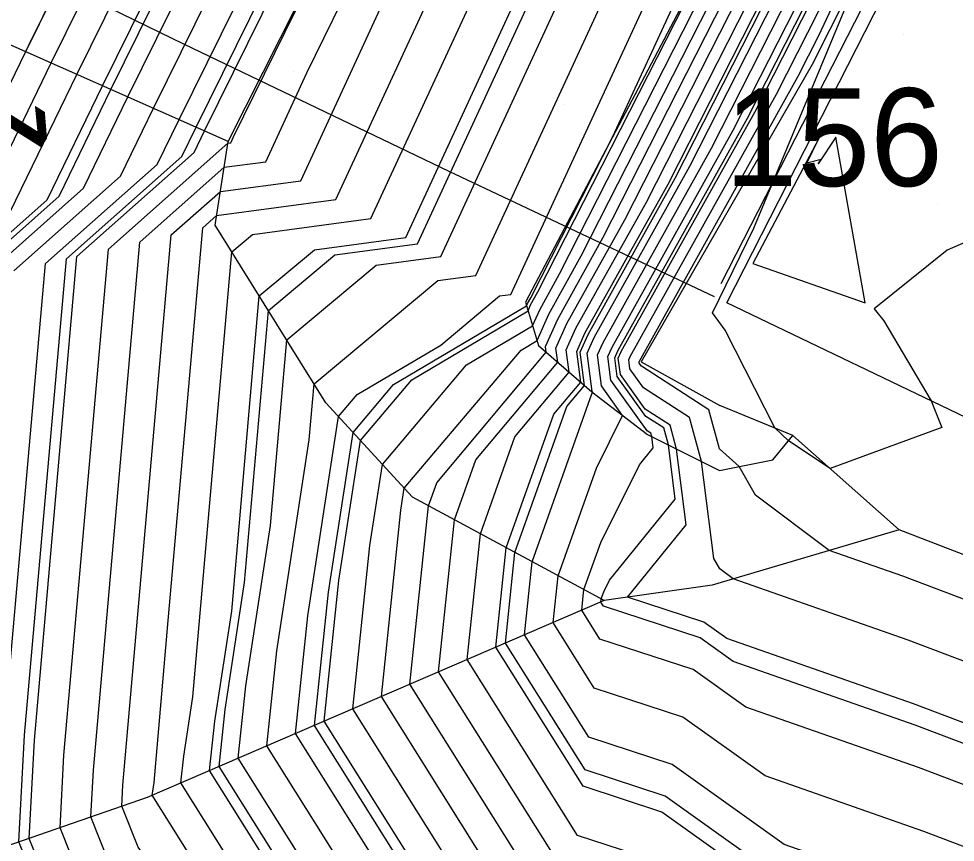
# Model space of a CAD drawing. Extents: x 2354170 to 2357230, y 866100 to 868290.
# Drawn here: x 2355800.25 to 2355819.39, y 867114.78 to 867131.61 of the extents above; entities that cross this region are included whole.
import ezdxf

# ---------------------------------------------------------------- set-up
doc = ezdxf.new("R2010")
doc.units = 0
for name, color, linetype in [('Default', 7, 'Continuous'), ('DTM Contours Major', 7, 'Continuous'), ('DTM Contours Minor', 7, 'Continuous'), ('DTM Contours Minor Text', 7, 'Continuous'), ('Exist DTM Scan Elevation Point', 7, 'Continuous'), ('Exist Roads EOP', 7, 'Continuous'), ('Exist Structure Major Box Culvert or Tunnel Topo', 7, 'Continuous'), ('PH Exist DTM Breakline', 7, 'Continuous'), ('Scratch_Level_0', 7, 'Continuous')]:
    doc.layers.add(name, color=color, linetype=linetype)

msp = doc.modelspace()

# ---------------------------------------------------------------- linework, layer by layer
at = {"layer": 'Default'}
for points in [[(2355799.312, 867127.421), (2355800.911, 867130.71), (2355811.23, 867151.592), (2355814.088, 867158.104), (2355817.554, 867164.243), (2355824.053, 867177.391), (2355830.657, 867183.367), (2355831.767, 867183.982), (2355833.431, 867185.51), (2355849.93, 867189.967), (2355849.981, 867189.97), (2355850.039, 867189.955), (2355859.981, 867188.674), (2355862.017, 867187.977), (2355869.982, 867185.989), (2355876.812, 867183.182), (2355879.982, 867182.098), (2355881.489, 867181.52), (2355885.302, 867180.013), (2355889.982, 867178.135), (2355893.779, 867176.216), (2355899.982, 867173.506), (2355908.188, 867170.013)], [(2355904.361, 867170.013), (2355899.982, 867171.877), (2355896.671, 867173.323), (2355889.982, 867176.704), (2355881.737, 867180.013), (2355880.479, 867180.51), (2355879.982, 867180.701), (2355878.936, 867181.058), (2355869.982, 867184.737), (2355863.685, 867186.31), (2355859.981, 867187.577), (2355851.298, 867188.696), (2355849.981, 867189.028), (2355848.804, 867188.951), (2355833.684, 867184.867), (2355831.613, 867182.965), (2355830.232, 867182.201), (2355824.488, 867177.002), (2355817.621, 867163.11), (2355814.625, 867157.803), (2355812.154, 867152.174), (2355801.433, 867130.479), (2355800.065, 867127.664)], [(2355802.376, 867115.951), (2355803.365, 867127.194), (2355804.369, 867128.084), (2355806.012, 867128.304), (2355807.635, 867131.814), (2355818.214, 867153.383), (2355820.227, 867157.689), (2355828.072, 867173.651), (2355830.663, 867175.04), (2355831.134, 867175.545), (2355831.63, 867175.972), (2355835.71, 867179.721), (2355839.795, 867180.824), (2355849.981, 867181.489), (2355855.849, 867180.013), (2355859.981, 867178.662), (2355860.534, 867178.379)], [(2355838.355, 867088.385), (2355834.973, 867090.012), (2355829.981, 867092.568), (2355824.198, 867095.795), (2355819.981, 867098.19), (2355817.626, 867100.012), (2355811.026, 867104.727), (2355810.534, 867104.888), (2355803.562, 867115.996), (2355803.619, 867116.543), (2355803.806, 867117.758), (2355804.602, 867126.852), (2355805.027, 867127.207), (2355807.442, 867127.53), (2355810.631, 867134.425), (2355818.417, 867150.301), (2355822.909, 867159.908), (2355829.104, 867172.512), (2355831.15, 867173.609), (2355832.974, 867175.563), (2355834.892, 867177.218), (2355836.216, 867178.435)], [(2355811.443, 867112.916), (2355808.244, 867118.013), (2355808.626, 867121.657), (2355808.794, 867122.129), (2355811.03, 867124.799), (2355811.015, 867124.915), (2355811.267, 867125.477), (2355812.19, 867127.134), (2355818.478, 867139.492), (2355818.983, 867140.568), (2355819.501, 867141.575), (2355819.935, 867142.382), (2355820.958, 867144.346), (2355832.796, 867167.63), (2355832.954, 867167.946), (2355833.052, 867168.152), (2355833.274, 867168.093), (2355837.179, 867171.744), (2355837.427, 867171.888), (2355841.36, 867171.496), (2355849.981, 867170.905), (2355852.178, 867170.013), (2355859.981, 867166.271), (2355866.793, 867161.698)], [(2355839.144, 867089.175), (2355837.404, 867090.012), (2355829.981, 867093.813), (2355821.381, 867098.612), (2355819.981, 867099.407), (2355819.199, 867100.012), (2355811.241, 867105.697), (2355810.647, 867105.891), (2355804.147, 867116.248), (2355804.253, 867117.261), (2355804.599, 867119.508), (2355805.163, 867125.952), (2355806.289, 867126.893), (2355808.158, 867127.143), (2355812.128, 867135.731), (2355818.518, 867148.76), (2355824.25, 867161.017), (2355826.028, 867164.636)], [(2355849.245, 867089.275), (2355847.708, 867090.012), (2355839.981, 867094.124), (2355832.477, 867097.516), (2355829.981, 867098.794), (2355827.799, 867100.012), (2355821.576, 867103.831), (2355819.606, 867104.578), (2355818.617, 867104.923), (2355812.101, 867109.579), (2355811.102, 867109.906), (2355806.489, 867117.257), (2355806.79, 867120.132), (2355807.23, 867122.996), (2355808.28, 867124.237), (2355810.657, 867125.643), (2355810.711, 867125.764), (2355810.861, 867126.032), (2355814.806, 867133.787), (2355818.12, 867140.954), (2355818.925, 867142.595), (2355826.875, 867159.598)], [(2355799.503, 867126.317), (2355801.572, 867128.151), (2355802.478, 867130.015), (2355814.003, 867153.339), (2355815.699, 867157.202)], [(2355800.147, 867126.463), (2355802.325, 867128.394), (2355803, 867129.784), (2355814.928, 867153.921), (2355816.236, 867156.901)], [(2355799.961, 867117.174), (2355800.791, 867126.609), (2355803.078, 867128.637), (2355803.523, 867129.552), (2355815.852, 867154.503), (2355816.773, 867156.601)], [(2355828.504, 867088.534), (2355825.811, 867090.012), (2355819.981, 867093.323), (2355811.333, 867100.012), (2355810.166, 867100.845), (2355810.079, 867100.874), (2355808.323, 867103.671), (2355802.231, 867112.217), (2355801.091, 867115.082), (2355801.168, 867116.563), (2355802.078, 867126.902), (2355804.523, 867129.07), (2355804.582, 867129.078), (2355804.639, 867129.203), (2355806.748, 867133.501), (2355817.701, 867155.668), (2355817.847, 867156)], [(2355801.772, 867116.257), (2355802.721, 867127.048), (2355804.446, 867128.577), (2355805.297, 867128.691), (2355806.137, 867130.508), (2355818.112, 867154.924)], [(2355846.825, 867077.639), (2355842.243, 867080.011), (2355840.73, 867080.76), (2355839.981, 867081.119), (2355834.408, 867084.439), (2355829.981, 867086.567), (2355827.745, 867087.775), (2355823.669, 867090.012), (2355819.981, 867092.107), (2355810.737, 867099.256), (2355809.981, 867099.832), (2355809.825, 867100.012), (2355802.004, 867110.984), (2355800.46, 867114.863), (2355800.565, 867116.868), (2355801.434, 867126.755), (2355803.831, 867128.881), (2355804.045, 867129.321), (2355814.385, 867150.246)], [(2355845.916, 867068.659), (2355843.397, 867070.011), (2355841.196, 867071.226), (2355839.981, 867071.855), (2355834.996, 867074.997), (2355829.981, 867078.023), (2355826.97, 867080.011), (2355822.433, 867082.463), (2355819.981, 867083.808), (2355816.207, 867086.238), (2355811.128, 867090.012), (2355809.981, 867090.886), (2355802.08, 867100.012), (2355800.412, 867102.351), (2355796.043, 867113.334), (2355796.338, 867119.009), (2355796.929, 867125.732), (2355798.559, 867127.177), (2355800.388, 867130.942), (2355805.762, 867141.816)], [(2355811.216, 867110.909), (2355807.074, 867117.509), (2355807.424, 867120.85), (2355807.679, 867122.507), (2355809.398, 867124.54), (2355810.749, 867125.339), (2355810.896, 867125.668), (2355811.304, 867126.399), (2355818.895, 867141.319)], [(2355811.33, 867111.913), (2355807.659, 867117.761), (2355808.058, 867121.568), (2355808.127, 867122.019), (2355810.515, 867124.842), (2355810.841, 867125.035), (2355811.082, 867125.573), (2355811.747, 867126.767), (2355818.686, 867140.406)], [(2355848.393, 867088.424), (2355845.08, 867090.012), (2355839.981, 867092.725), (2355835.03, 867094.963), (2355829.981, 867097.549), (2355825.567, 867100.012), (2355821.121, 867102.741), (2355819.713, 867103.274), (2355819.006, 867103.521), (2355811.886, 867108.608), (2355810.988, 867108.902), (2355805.903, 867117.004), (2355806.155, 867119.414), (2355806.782, 867123.485), (2355807.163, 867123.935), (2355808.872, 867124.946), (2355810.074, 867125.951), (2355810.303, 867125.981), (2355816.622, 867139.648)], [(2355811.557, 867113.92), (2355808.83, 867118.265), (2355809.155, 867121.372), (2355809.592, 867122.598), (2355811.265, 867124.596), (2355811.228, 867124.881), (2355811.452, 867125.382), (2355812.633, 867127.501), (2355818.269, 867138.579)], [(2355847.542, 867087.572), (2355842.451, 867090.012), (2355839.981, 867091.326), (2355837.582, 867092.41), (2355829.981, 867096.304), (2355823.335, 867100.012), (2355820.665, 867101.65), (2355819.82, 867101.971), (2355819.396, 867102.119), (2355811.671, 867107.638), (2355810.875, 867107.898), (2355805.318, 867116.752), (2355805.521, 867118.697), (2355806.185, 867123.008), (2355806.285, 867124.151), (2355808.812, 867126.265), (2355809.588, 867126.368), (2355815.124, 867138.342)], [(2355811.671, 867114.923), (2355809.415, 867118.517), (2355809.684, 867121.087), (2355810.389, 867123.066), (2355811.499, 867124.392), (2355811.44, 867124.846), (2355811.637, 867125.287), (2355813.076, 867127.868), (2355818.061, 867137.665)], [(2355839.934, 867089.964), (2355839.835, 867090.012), (2355829.981, 867095.059), (2355821.103, 867100.012), (2355820.21, 867100.56), (2355819.927, 867100.667), (2355819.785, 867100.717), (2355811.456, 867106.668), (2355810.761, 867106.895), (2355804.733, 867116.5), (2355804.887, 867117.979), (2355805.392, 867121.258), (2355805.724, 867125.051), (2355807.55, 867126.579), (2355808.873, 867126.756), (2355813.626, 867137.037)], [(2355805.108, 867136.626), (2355801.955, 867130.247), (2355800.818, 867127.907), (2355798.86, 867126.171), (2355798.149, 867118.092), (2355797.936, 867113.989), (2355801.094, 867106.051), (2355805.399, 867100.012), (2355809.981, 867094.72), (2355816.16, 867090.012), (2355818.352, 867088.383), (2355819.981, 867087.334), (2355824.709, 867084.74), (2355829.981, 867081.892), (2355831.251, 867081.281), (2355833.382, 867080.011), (2355839.981, 867075.852), (2355843.83, 867073.86), (2355849.981, 867070.466), (2355850.815, 867070.011), (2355854.894, 867067.746)], [(2355811.785, 867115.927), (2355810, 867118.77), (2355810.213, 867120.802), (2355811.187, 867123.535), (2355811.734, 867124.188), (2355811.653, 867124.812), (2355811.822, 867125.191), (2355813.519, 867128.236), (2355817.852, 867136.752)], [(2355827.039, 867116.915), (2355818.321, 867120.22), (2355816.812, 867120.747), (2355815.308, 867121.875), (2355814.971, 867122.463), (2355814.575, 867122.826), (2355814.356, 867123.622), (2355812.977, 867124.513), (2355812.932, 867124.577), (2355812.928, 867124.607), (2355812.934, 867124.619), (2355816.178, 867130.44), (2355816.601, 867131.271), (2355818.981, 867136.339)], [(2355811.898, 867116.93), (2355810.586, 867119.022), (2355810.742, 867120.517), (2355811.965, 867123.948), (2355811.979, 867123.977), (2355811.967, 867123.993), (2355811.865, 867124.778), (2355812.008, 867125.096), (2355813.963, 867128.603), (2355817.644, 867135.838)], [(2355812.012, 867117.934), (2355811.171, 867119.274), (2355811.271, 867120.232), (2355812.055, 867122.431), (2355812.591, 867123.506), (2355812.16, 867124.11), (2355812.078, 867124.744), (2355812.193, 867125), (2355814.406, 867128.97), (2355817.435, 867134.925)], [(2355812.126, 867118.937), (2355811.756, 867119.526), (2355811.8, 867119.947), (2355812.145, 867120.913), (2355812.936, 867122.498), (2355813.215, 867122.842), (2355813.186, 867123.073), (2355813.166, 867123.146), (2355813.09, 867123.195), (2355812.353, 867124.227), (2355812.291, 867124.709), (2355812.378, 867124.905), (2355814.849, 867129.338), (2355817.227, 867134.011)], [(2355804.009, 867127.34), (2355804.292, 867127.592), (2355806.727, 867127.917), (2355809.133, 867133.12)], [(2355814.251, 867119.282), (2355812.693, 867119.792), (2355813.891, 867121.269), (2355813.696, 867122.82), (2355813.563, 867123.305), (2355813.052, 867123.634), (2355812.546, 867124.344), (2355812.503, 867124.675), (2355812.563, 867124.81), (2355815.292, 867129.705), (2355817.018, 867133.098)], [(2355819.963, 867127.206), (2355819.229, 867126.882), (2355817.733, 867125.683), (2355817.933, 867125.44), (2355818.9, 867123.803), (2355819.115, 867123.258), (2355816.837, 867122.419), (2355815.982, 867122.988), (2355815.701, 867123.25), (2355814.685, 867125.25), (2355814.431, 867125.603), (2355815.271, 867127.335), (2355817.593, 867132.913)], [(2355826.584, 867115.825), (2355818.428, 867118.916), (2355814.848, 867120.167), (2355814.578, 867120.37), (2355814.455, 867120.585), (2355814.206, 867122.567), (2355813.96, 867123.463), (2355813.015, 867124.074), (2355812.739, 867124.46), (2355812.716, 867124.641), (2355812.748, 867124.714), (2355815.735, 867130.072), (2355816.81, 867132.184)], [(2355816.952, 867129.194), (2355816.591, 867128.649), (2355816.648, 867128.735), (2355816.358, 867128.664), (2355816.603, 867129.168), (2355815.25, 867126.614), (2355817.549, 867125.805), (2355816.952, 867129.194)], [(2355837.566, 867087.596), (2355832.542, 867090.012), (2355829.981, 867091.323), (2355827.014, 867092.978), (2355819.981, 867096.974), (2355816.052, 867100.012), (2355810.811, 867103.757), (2355810.42, 867103.884), (2355802.977, 867115.744), (2355802.985, 867115.826), (2355803.013, 867116.008), (2355803.303, 867119.316), (2355804.009, 867127.34)], [(2355892.926, 867095.753), (2355889.895, 867096.637), (2355884.857, 867098.179), (2355880.693, 867099.423), (2355877.225, 867100.439), (2355865.521, 867104.867), (2355861.907, 867106.039), (2355858.988, 867106.985), (2355856.586, 867107.777), (2355854.555, 867108.478), (2355852.757, 867109.161), (2355837.019, 867113.059), (2355836.96, 867113.08), (2355836.908, 867113.099), (2355836.811, 867113.043), (2355827.952, 867113.615), (2355826.129, 867114.735), (2355818.535, 867117.613), (2355814.723, 867118.945), (2355814.251, 867119.282)], [(2355905.382, 867088.154), (2355900.622, 867089.619), (2355896.652, 867090.801), (2355889.869, 867092.947), (2355886.257, 867094), (2355883.404, 867094.873), (2355881.045, 867095.578), (2355879.081, 867096.153), (2355857.579, 867104.289), (2355856.726, 867104.565), (2355856.038, 867104.789), (2355855.471, 867104.975), (2355854.992, 867105.141), (2355854.568, 867105.302), (2355850.74, 867106.25), (2355837.423, 867110.804), (2355836.154, 867111.592), (2355828.177, 867112.108), (2355825.673, 867113.644), (2355818.642, 867116.309), (2355815.112, 867117.543), (2355814.036, 867118.312), (2355812.126, 867118.937)], [(2355896.82, 867086.891), (2355883.466, 867091.116), (2355882.62, 867091.363), (2355881.951, 867091.568), (2355881.398, 867091.733), (2355880.937, 867091.868), (2355873.407, 867094.717), (2355855.766, 867102.255), (2355854.672, 867102.865), (2355852.791, 867103.478), (2355837.957, 867108.551), (2355835.385, 867110.149), (2355828.402, 867110.6), (2355825.218, 867112.554), (2355818.749, 867115.006), (2355815.502, 867116.141), (2355813.821, 867117.342), (2355812.012, 867117.934)], [(2355893.433, 867084.106), (2355882.168, 867088.95), (2355881.416, 867089.343), (2355880.505, 867089.64), (2355877.996, 867090.467), (2355856.69, 867099.571), (2355854.015, 867101.064), (2355849.411, 867102.564), (2355838.491, 867106.299), (2355834.615, 867108.705), (2355828.627, 867109.092), (2355824.763, 867111.464), (2355818.856, 867113.702), (2355815.891, 867114.739), (2355813.606, 867116.371), (2355811.898, 867116.93)], [(2355835.987, 867086.017), (2355829.981, 867088.905), (2355829.263, 867089.293), (2355827.953, 867090.012), (2355819.981, 867094.54), (2355812.906, 867100.012), (2355810.381, 867101.816), (2355810.192, 867101.877), (2355806.393, 867107.931), (2355802.459, 867113.45), (2355801.723, 867115.301), (2355801.772, 867116.257)], [(2355812.85, 867101.175), (2355810.596, 867102.786), (2355810.306, 867102.881), (2355804.463, 867112.19), (2355802.686, 867114.683), (2355802.354, 867115.519), (2355802.376, 867115.951)], [(2355859.674, 867096.006), (2355857.614, 867096.886), (2355853.357, 867099.262), (2355846.032, 867101.649), (2355839.025, 867104.046), (2355833.846, 867107.262), (2355828.852, 867107.584), (2355824.308, 867110.373), (2355818.963, 867112.399), (2355816.281, 867113.336), (2355813.391, 867115.401), (2355811.785, 867115.927)], [(2355877.62, 867087), (2355867.878, 867090.211), (2355858.539, 867094.202), (2355852.7, 867097.461), (2355842.653, 867100.735), (2355839.559, 867101.793), (2355833.076, 867105.818), (2355829.077, 867106.076), (2355823.852, 867109.283), (2355819.07, 867111.095), (2355816.67, 867111.934), (2355813.176, 867114.431), (2355811.671, 867114.923)]]:
    msp.add_lwpolyline(points, dxfattribs=at)
at = {"layer": 'DTM Contours Major'}
for points in [[(2355802.376, 867115.951), (2355803.365, 867127.194), (2355804.369, 867128.084), (2355806.012, 867128.304), (2355807.635, 867131.814), (2355818.214, 867153.383), (2355820.227, 867157.689), (2355828.072, 867173.651), (2355830.663, 867175.04), (2355831.134, 867175.545), (2355831.63, 867175.972), (2355835.71, 867179.721), (2355839.795, 867180.824), (2355849.981, 867181.489), (2355855.849, 867180.013), (2355859.981, 867178.662), (2355860.534, 867178.379)], [(2355812.202, 867119.606), (2355812.147, 867119.694), (2355812.153, 867119.757), (2355812.205, 867119.901), (2355812.323, 867120.138), (2355813.665, 867121.794), (2355813.526, 867122.904), (2355813.431, 867123.252), (2355813.065, 867123.488), (2355812.482, 867124.305), (2355812.432, 867124.687), (2355812.501, 867124.841), (2355815.144, 867129.583), (2355817.088, 867133.402)], [(2355903.523, 867091.31), (2355901.708, 867091.868), (2355896.541, 867093.407), (2355894.137, 867094.167), (2355888.682, 867095.758), (2355884.372, 867097.077), (2355880.81, 867098.142), (2355877.843, 867099.01), (2355862.873, 867104.674), (2355860.18, 867105.548), (2355858.005, 867106.253), (2355856.214, 867106.843), (2355854.701, 867107.366), (2355853.361, 867107.875), (2355841.267, 867110.87), (2355837.067, 867112.306), (2355836.667, 867112.555), (2355828.027, 867113.113), (2355825.977, 867114.371), (2355818.571, 867117.178), (2355814.853, 867118.478), (2355814.179, 867118.959), (2355812.202, 867119.606)], [(2355812.85, 867101.175), (2355810.596, 867102.786), (2355810.306, 867102.881), (2355804.463, 867112.19), (2355802.686, 867114.683), (2355802.354, 867115.519), (2355802.376, 867115.951)]]:
    msp.add_lwpolyline(points, dxfattribs=at)
at = {"layer": 'DTM Contours Minor'}
for points in [[(2355800.446, 867131.058), (2355810.305, 867151.01), (2355813.551, 867158.404), (2355817.487, 867165.376), (2355823.618, 867177.781), (2355831.081, 867184.534), (2355831.92, 867184.998), (2355833.178, 867186.154), (2355845.835, 867189.572), (2355849.275, 867190.719), (2355849.981, 867190.9), (2355858.104, 867190.013), (2355859.981, 867189.771), (2355860.349, 867189.645), (2355869.982, 867187.24), (2355874.688, 867185.306), (2355879.982, 867183.495), (2355882.499, 867182.53), (2355888.867, 867180.013), (2355889.982, 867179.565), (2355890.886, 867179.108), (2355899.982, 867175.135), (2355908.475, 867171.519)], [(2355799.46, 867110.761), (2355798.146, 867114.062), (2355798.35, 867117.99), (2355799.074, 867126.219), (2355801.07, 867127.989), (2355802.13, 867130.17), (2355813.387, 867152.951), (2355815.341, 867157.402)], [(2355806.084, 867104.742), (2355801.928, 867110.572), (2355800.25, 867114.791), (2355800.363, 867116.97), (2355801.22, 867126.707), (2355803.58, 867128.8), (2355803.871, 867129.398), (2355816.469, 867154.892), (2355817.131, 867156.4)], [(2355848.961, 867088.991), (2355846.832, 867090.012), (2355839.981, 867093.657), (2355833.328, 867096.665), (2355829.981, 867098.379), (2355827.055, 867100.012), (2355821.424, 867103.468), (2355819.642, 867104.143), (2355818.747, 867104.456), (2355812.029, 867109.255), (2355811.064, 867109.571), (2355806.293, 867117.172), (2355806.578, 867119.893), (2355807.081, 867123.159), (2355807.908, 867124.137), (2355810.626, 867125.744), (2355810.649, 867125.795), (2355810.713, 867125.91), (2355812.391, 867129.208), (2355817.621, 867140.518)], [(2355811.443, 867112.916), (2355808.244, 867118.013), (2355808.626, 867121.657), (2355808.794, 867122.129), (2355811.03, 867124.799), (2355811.015, 867124.915), (2355811.267, 867125.477), (2355812.19, 867127.134), (2355818.478, 867139.492)], [(2355811.823, 867116.261), (2355810.196, 867118.854), (2355810.39, 867120.707), (2355811.452, 867123.691), (2355811.812, 867124.12), (2355811.724, 867124.801), (2355811.884, 867125.159), (2355813.667, 867128.358), (2355817.783, 867136.447)], [(2355839.407, 867089.438), (2355838.214, 867090.012), (2355829.981, 867094.229), (2355820.442, 867099.551), (2355819.981, 867099.813), (2355819.723, 867100.012), (2355811.312, 867106.021), (2355810.685, 867106.226), (2355804.342, 867116.332), (2355804.465, 867117.5), (2355804.863, 867120.091), (2355805.35, 867125.652), (2355806.709, 867126.788), (2355808.396, 867127.014), (2355812.628, 867136.166)], [(2355819.963, 867127.206), (2355819.229, 867126.882), (2355817.733, 867125.683), (2355817.933, 867125.44), (2355818.9, 867123.803), (2355819.115, 867123.258), (2355816.837, 867122.419), (2355815.982, 867122.988), (2355815.701, 867123.25), (2355814.685, 867125.25), (2355814.431, 867125.603), (2355815.271, 867127.335), (2355817.593, 867132.913)], [(2355816.952, 867129.194), (2355816.591, 867128.649), (2355816.648, 867128.735), (2355816.358, 867128.664), (2355816.603, 867129.168), (2355815.25, 867126.614), (2355817.549, 867125.805), (2355816.952, 867129.194)], [(2355858.674, 867097.196), (2355857.306, 867097.781), (2355853.577, 867099.863), (2355847.159, 867101.954), (2355838.847, 867104.797), (2355834.102, 867107.743), (2355828.777, 867108.087), (2355824.459, 867110.737), (2355818.928, 867112.833), (2355816.151, 867113.804), (2355813.463, 867115.724), (2355811.823, 867116.261)]]:
    msp.add_lwpolyline(points, dxfattribs=at)
at = {"layer": 'Exist DTM Scan Elevation Point'}
for p, q in [((2355818.333, 867131.282), (2355818.333, 867131.282)), ((2355816.953, 867129.197), (2355816.953, 867129.197)), ((2355819.038, 867127.817), (2355819.038, 867127.817)), ((2355815.574, 867127.112), (2355815.574, 867127.112)), ((2355817.659, 867125.732), (2355817.659, 867125.732))]:
    msp.add_line(p, q, dxfattribs=at)
at = {"layer": 'Exist Roads EOP'}
msp.add_line((2355814.724, 867125.805), (2355834.454, 867164.521), dxfattribs=at)
msp.add_lwpolyline([(2355833.683, 867126.055), (2355831.868, 867126.895), (2355830.024, 867126.674), (2355828.296, 867125.668), (2355826.686, 867124.485), (2355825.207, 867123.138), (2355823.557, 867122.016), (2355821.738, 867122.415), (2355819.946, 867123.301), (2355814.724, 867125.805)], dxfattribs=at)
at = {"layer": 'Exist Structure Major Box Culvert or Tunnel Topo'}
for points in [[(2355814.608, 867126.201), (2355817.335, 867131.546), (2355820.062, 867136.89), (2355822.789, 867142.234), (2355825.516, 867147.579), (2355828.242, 867152.923), (2355830.969, 867158.266), (2355833.696, 867163.611), (2355834.125, 867164.451)], [(2355814.468, 867125.927), (2355809.045, 867128.494), (2355803.634, 867131.086), (2355798.24, 867133.714)]]:
    msp.add_lwpolyline(points, dxfattribs=at)
at = {"layer": 'PH Exist DTM Breakline'}
msp.add_line((2355818.243, 867121.169), (2355816.073, 867123.098), dxfattribs=at)
for points in [[(2355818.243, 867121.169), (2355814.419, 867120.04), (2355812.215, 867119.724), (2355808.295, 867121.836), (2355806.527, 867123.763), (2355804.262, 867127.398), (2355804.529, 867129.106), (2355827.395, 867174.399), (2355830.494, 867175.539), (2355834.6, 867175.579), (2355837.305, 867172.194), (2355838.719, 867168.641), (2355837.775, 867164.799)], [(2355835.82, 867166.864), (2355832.976, 867168.237), (2355810.604, 867125.819), (2355810.87, 867124.938), (2355811.962, 867123.99), (2355813.097, 867123.118), (2355814.574, 867122.383), (2355815.66, 867122.601), (2355816.073, 867123.098), (2355814.576, 867123.71)], [(2355837.775, 867164.799), (2355834.472, 867166.563), (2355832.535, 867162.278), (2355829.129, 867155.27), (2355824.053, 867145.303), (2355818.981, 867135.666), (2355816.466, 867130.678)], [(2355804.529, 867129.106), (2355787.507, 867136.652), (2355781.691, 867139.701)], [(2355816.466, 867130.678), (2355812.97, 867124.6), (2355814.576, 867123.71)], [(2355933.24, 867062.395), (2355912.927, 867074.287), (2355897.022, 867082.166), (2355881.506, 867090.555), (2355855.127, 867104.11), (2355836.903, 867112.998), (2355827.349, 867117.658), (2355818.243, 867121.169)], [(2355812.215, 867119.724), (2355802.873, 867115.699), (2355787.196, 867110.27), (2355777.666, 867109.738)]]:
    msp.add_lwpolyline(points, dxfattribs=at)
at = {"layer": 'Scratch_Level_0'}
for p, q in [((2355809.319, 867131.25), (2355809.319, 867131.25)), ((2355805.854, 867130.544), (2355805.854, 867130.544)), ((2355814.868, 867130.576), (2355814.868, 867130.576)), ((2355811.404, 867129.871), (2355811.404, 867129.871)), ((2355807.939, 867129.165), (2355807.939, 867129.165)), ((2355813.489, 867128.491), (2355813.489, 867128.491))]:
    msp.add_line(p, q, dxfattribs=at)

# ---------------------------------------------------------------- texts
at = {"layer": 'Default'}
msp.add_text('156', height=2, dxfattribs=at).set_placement((2355814.676, 867128.194))
at = {"layer": 'DTM Contours Minor Text'}
msp.add_text('147', height=2, rotation=237.7996, dxfattribs=at).set_placement((2355799.5, 867130.818))
msp.add_text('156', height=2, dxfattribs=at).set_placement((2355814.676, 867128.194))

doc.saveas('drawing.dxf')
